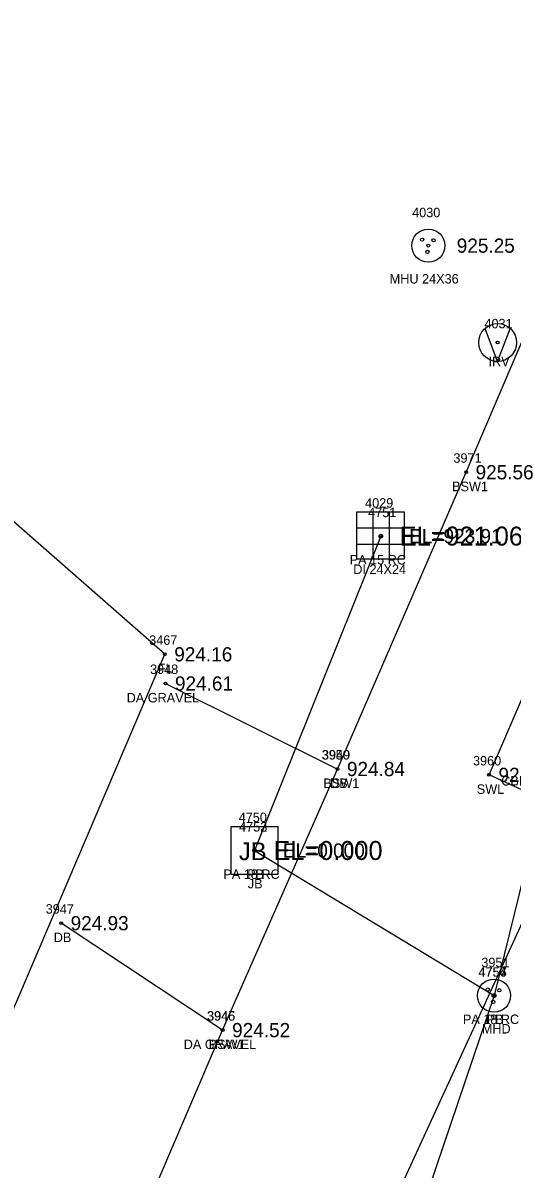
# Model space of a CAD drawing. Extents: x 1575382 to 1578175, y 1099175 to 1101955.
# Drawn here: x 1577170.1 to 1577221.7, y 1101074.3 to 1101195.3 of the extents above; entities that cross this region are included whole.
import ezdxf

# ---------------------------------------------------------------- set-up
doc = ezdxf.new("R2010")
doc.units = 0
for name, color, linetype in [('RD_EX_BldgApp', 7, 'Continuous'), ('RD_EX_Conc', 7, 'Continuous'), ('RD_EX_Conc_txCode', 7, 'Continuous'), ('RD_EX_DR_Inlet', 7, 'Continuous'), ('RD_EX_DR_Inlet_txCode', 7, 'Continuous'), ('RD_EX_DR_Pipe', 7, 'Continuous'), ('RD_EX_DR_Pipe_txCode', 7, 'Continuous'), ('RD_EX_Driveway', 7, 'Continuous'), ('RD_EX_Driveway_txCode', 7, 'Continuous'), ('RD_EX_Fence_Other', 7, 'Continuous'), ('RD_EX_Fence_Other_txCode', 7, 'Continuous'), ('RD_EX_Misc_txCode', 7, 'Continuous'), ('RD_EX_Road', 7, 'Continuous'), ('RD_EX_TX_Conc_ELEV', 7, 'Continuous'), ('RD_EX_TX_DR_Inlet_ELEV', 7, 'Continuous'), ('RD_EX_TX_Driveway_ELEV', 7, 'Continuous'), ('RD_EX_TX_Fence_Other_ELEV', 7, 'Continuous'), ('RD_EX_TX_UT_ELEV', 7, 'Continuous'), ('RD_EX_UT_txCode', 7, 'Continuous'), ('RD_SMD_Locator', 7, 'Continuous'), ('RD_TX_Pipe_ElevEX', 7, 'Continuous')]:
    doc.layers.add(name, color=color, linetype=linetype)

msp = doc.modelspace()

# ---------------------------------------------------------------- linework, layer by layer
at = {"layer": 'RD_EX_BldgApp'}
for q in [(1577218.91, 1101163.06), (1577221.54, 1101163.03)]:
    msp.add_line((1577220.22, 1101159.58), q, dxfattribs=at)
for radius in [2, 0.15]:
    msp.add_circle((1577220.22, 1101161.57), radius, dxfattribs=at)
at = {"layer": 'RD_EX_Conc'}
for points in [[(1577183.3, 1101070.64), (1577191.17, 1101088.99), (1577203.3, 1101116.55), (1577216.89, 1101147.88), (1577236.17, 1101192.92), (1577255.68, 1101239.19), (1577275.67, 1101286.67), (1577284.44, 1101307.48), (1577292.45, 1101326.3)], [(1577226.68, 1101112.55), (1577219.31, 1101115.93), (1577230.24, 1101141.22), (1577249.76, 1101187.06), (1577269.51, 1101233.72), (1577289.1, 1101280.23), (1577298.15, 1101301.62), (1577306.31, 1101320.47)]]:
    msp.add_lwpolyline(points, dxfattribs=at)
at = {"layer": 'RD_EX_DR_Inlet'}
for p, q in [((1577207.05, 1101143.7), (1577207.05, 1101138.7)), ((1577208.75, 1101143.7), (1577208.75, 1101138.7)), ((1577205.35, 1101142), (1577210.35, 1101142)), ((1577205.35, 1101140.3), (1577210.35, 1101140.3)), ((1577197.03, 1101105.45), (1577197.03, 1101110.45))]:
    msp.add_line(p, q, dxfattribs=at)
for points in [[(1577205.35, 1101138.7), (1577205.35, 1101143.7), (1577210.35, 1101143.7), (1577210.35, 1101138.7)], [(1577197.03, 1101105.45), (1577197.03, 1101110.45), (1577192.03, 1101110.45), (1577192.03, 1101105.45)]]:
    msp.add_lwpolyline(points, close=True, dxfattribs=at)
for centre, radius in [((1577212.9, 1101171.8), 1.75), ((1577212.24, 1101172.43), 0.175), ((1577213.46, 1101172.36), 0.175), ((1577212.81, 1101171.13), 0.175), ((1577219.84, 1101092.63), 1.75), ((1577219.18, 1101093.26), 0.175), ((1577220.4, 1101093.19), 0.175), ((1577219.75, 1101091.97), 0.175)]:
    msp.add_circle(centre, radius, dxfattribs=at)
at = {"layer": 'RD_EX_DR_Pipe'}
for points in [[(1577207.88, 1101141.14), (1577194.54, 1101107.95), (1577194.54, 1101107.95), (1577219.84, 1101092.63)], [(1577226.31, 1101118.81), (1577219.84, 1101092.63), (1577219.84, 1101092.63), (1577205.28, 1101049.6), (1577205.28, 1101049.6), (1577188.03, 1101033.13), (1577188.03, 1101033.13), (1577101.88, 1100831.45)]]:
    msp.add_lwpolyline(points, dxfattribs=at)
at = {"layer": 'RD_EX_Driveway'}
for p, q in [((1577185.13, 1101125.58), (1577203.3, 1101116.55)), ((1577191.17, 1101088.99), (1577174.11, 1101100.28))]:
    msp.add_line(p, q, dxfattribs=at)
at = {"layer": 'RD_EX_Fence_Other'}
msp.add_lwpolyline([(1577069.11, 1100997.3), (1577118.14, 1100971.91), (1577185.06, 1101128.66), (1577141.43, 1101166.85)], dxfattribs=at)
at = {"layer": 'RD_EX_Road'}
msp.add_lwpolyline([(1577206.43, 1101064.72), (1577225.66, 1101106.5), (1577239.19, 1101137.5), (1577259.23, 1101183.34), (1577279.15, 1101229.33), (1577299.03, 1101275.07), (1577314.41, 1101310.73), (1577314.92, 1101317.44), (1577309.62, 1101326.25), (1577295.81, 1101333.97), (1577286.61, 1101341.78), (1577246.23, 1101370.35), (1577205.32, 1101399.1), (1577164.91, 1101427.55), (1577123.31, 1101456.71)], dxfattribs=at)
at = {"layer": 'RD_SMD_Locator'}
for centre, radius in [((1577212.9, 1101171.8), 0.15), ((1577216.89, 1101147.88), 0.15), ((1577207.88, 1101141.14), 0.2), ((1577207.88, 1101141.14), 0.15), ((1577185.06, 1101128.66), 0.15), ((1577185.13, 1101125.58), 0.15), ((1577203.3, 1101116.55), 0.15), ((1577203.3, 1101116.55), 0.15), ((1577219.31, 1101115.93), 0.15), ((1577194.54, 1101107.95), 0.2), ((1577194.54, 1101107.95), 0.2), ((1577194.54, 1101107.95), 0.15), ((1577174.11, 1101100.28), 0.15), ((1577219.84, 1101092.63), 0.2), ((1577219.84, 1101092.63), 0.2), ((1577219.84, 1101092.63), 0.2), ((1577219.84, 1101092.63), 0.15), ((1577191.17, 1101088.99), 0.15), ((1577191.17, 1101088.99), 0.15)]:
    msp.add_circle(centre, radius, dxfattribs=at)

# ---------------------------------------------------------------- texts
at = {"layer": 'RD_EX_Conc_txCode'}
for s, p in [('3971', (1577215.55, 1101148.88)), ('BSW1', (1577215.41, 1101145.88)), ('3950', (1577201.63, 1101117.55)), ('3960', (1577217.62, 1101116.93)), ('BSW1', (1577201.82, 1101114.55)), ('SWL', (1577218.02, 1101113.93)), ('3945', (1577189.54, 1101089.99)), ('BSW1', (1577189.69, 1101086.99))]:
    msp.add_text(s, height=1, dxfattribs=at).set_placement(p)
at = {"layer": 'RD_EX_DR_Inlet'}
msp.add_text('JB', height=1.875, dxfattribs=at).set_placement((1577192.89, 1101106.93))
at = {"layer": 'RD_EX_DR_Inlet_txCode'}
for s, p in [('4029', (1577206.22, 1101144.14)), ('DI 24X24', (1577204.97, 1101137.14)), ('CBN T16 60X66', (1577220.6, 1101114.81)), ('4750', (1577192.87, 1101110.95)), ('JB', (1577193.83, 1101103.95)), ('3951', (1577218.5, 1101095.63)), ('MHD', (1577218.55, 1101088.63))]:
    msp.add_text(s, height=1, dxfattribs=at).set_placement(p)
at = {"layer": 'RD_EX_DR_Pipe_txCode'}
for s, p in [('4751', (1577206.54, 1101143.14)), ('PA 15 RC', (1577204.59, 1101138.14)), ('4752', (1577192.91, 1101109.95)), ('4753', (1577192.91, 1101109.95)), ('PA 18 RC', (1577191.25, 1101104.95)), ('PB', (1577193.76, 1101104.95)), ('4756', (1577218.19, 1101094.63)), ('4754', (1577218.21, 1101094.63)), ('4757', (1577218.21, 1101094.63)), ('PA 18 RC', (1577216.55, 1101089.63)), ('PB', (1577219.06, 1101089.63)), ('PB', (1577219.06, 1101089.63))]:
    msp.add_text(s, height=1, dxfattribs=at).set_placement(p)
at = {"layer": 'RD_EX_Driveway_txCode'}
for s, p in [('3948', (1577183.5, 1101126.58)), ('DA GRAVEL', (1577181.03, 1101123.58)), ('3949', (1577201.67, 1101117.55)), ('DB', (1577202.52, 1101114.55)), ('3947', (1577172.48, 1101101.28)), ('DB', (1577173.33, 1101098.28)), ('3946', (1577189.51, 1101089.99)), ('DA GRAVEL', (1577187.06, 1101086.99))]:
    msp.add_text(s, height=1, dxfattribs=at).set_placement(p)
at = {"layer": 'RD_EX_Fence_Other_txCode'}
for s, p in [('3467', (1577183.41, 1101129.66)), ('FL', (1577184.33, 1101126.66))]:
    msp.add_text(s, height=1, dxfattribs=at).set_placement(p)
at = {"layer": 'RD_EX_Misc_txCode'}
for s, p in [('4031', (1577218.83, 1101163.07)), ('IRV', (1577219.26, 1101159.07))]:
    msp.add_text(s, height=1, dxfattribs=at).set_placement(p)
at = {"layer": 'RD_EX_TX_Conc_ELEV'}
for s, p in [('925.56', (1577217.89, 1101147.13)), ('924.84', (1577204.3, 1101115.8)), ('924.91', (1577220.31, 1101115.18)), ('924.52', (1577192.17, 1101088.24))]:
    msp.add_text(s, height=1.5, dxfattribs=at).set_placement(p)
at = {"layer": 'RD_EX_TX_DR_Inlet_ELEV'}
for s, p in [('EL=923.91', (1577210.88, 1101140.39)), ('EL=0.000', (1577197.54, 1101107.2))]:
    msp.add_text(s, height=1.5, dxfattribs=at).set_placement(p)
at = {"layer": 'RD_EX_TX_Driveway_ELEV'}
for s, p in [('924.61', (1577186.13, 1101124.83)), ('924.84', (1577204.3, 1101115.8)), ('924.93', (1577175.11, 1101099.53)), ('924.52', (1577192.17, 1101088.24))]:
    msp.add_text(s, height=1.5, dxfattribs=at).set_placement(p)
at = {"layer": 'RD_EX_TX_Fence_Other_ELEV'}
msp.add_text('924.16', height=1.5, dxfattribs=at).set_placement((1577186.06, 1101127.91))
at = {"layer": 'RD_EX_TX_UT_ELEV'}
msp.add_text('925.25', height=1.5, dxfattribs=at).set_placement((1577215.9, 1101171.05))
at = {"layer": 'RD_EX_UT_txCode'}
for s, p in [('4030', (1577211.19, 1101174.8)), ('MHU 24X36', (1577208.82, 1101167.8))]:
    msp.add_text(s, height=1, dxfattribs=at).set_placement(p)
at = {"layer": 'RD_TX_Pipe_ElevEX'}
for s, p in [('EL=921.060', (1577209.88, 1101140.14)), ('EL=0.000', (1577196.54, 1101106.95)), ('EL=0.000', (1577196.54, 1101106.95))]:
    msp.add_text(s, height=2, dxfattribs=at).set_placement(p)

doc.saveas('drawing.dxf')
